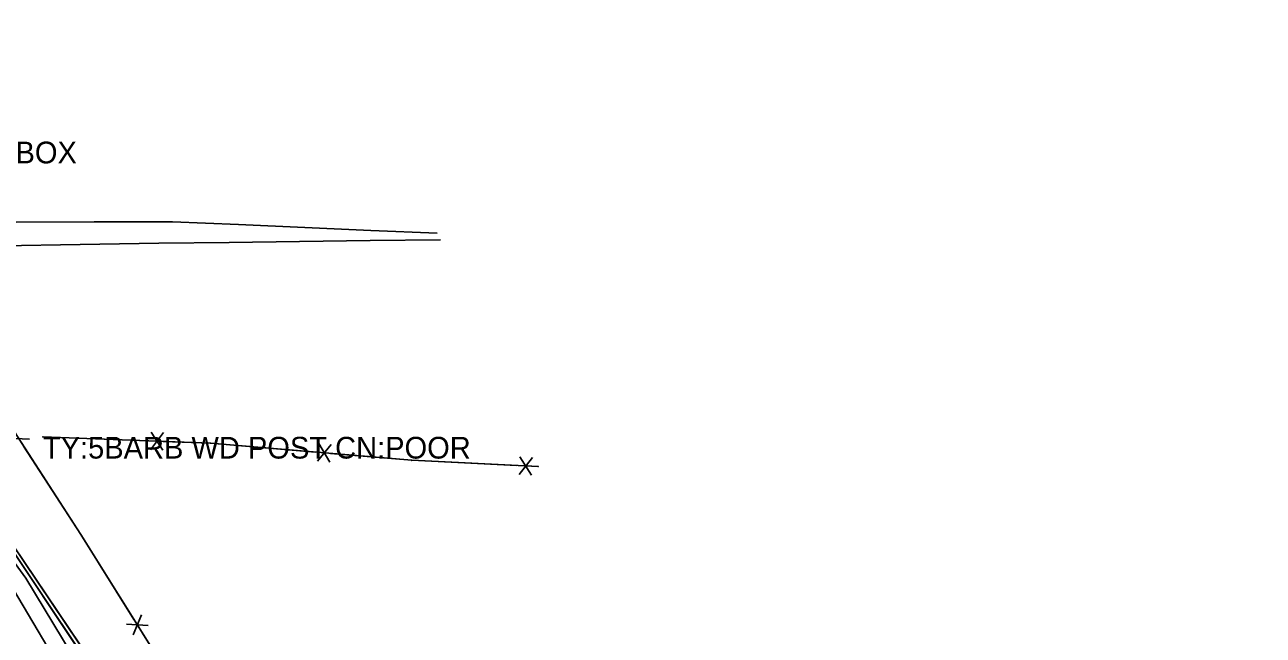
# Model space of a CAD drawing. Extents: x 954793 to 988390, y 1867850 to 1924428.
# Drawn here: x 960434.1 to 960719.1, y 1909624.9 to 1909765.3 of the extents above; entities that cross this region are included whole.
import ezdxf

# ---------------------------------------------------------------- set-up
doc = ezdxf.new("R2010")
doc.units = 0
for name, color, linetype in [('S_CROSS_DRAIN_ANNOT', 7, 'Continuous'), ('S_DITCHLINE', 7, 'Continuous'), ('S_FENCE', 7, 'Continuous'), ('S_FENCE_ANNOT', 7, 'Continuous'), ('S_MSC_PT_SYM', 7, 'Continuous'), ('S_UNDERGROUND_CABLE', 7, 'Continuous')]:
    doc.layers.add(name, color=color, linetype=linetype)

msp = doc.modelspace()

# ---------------------------------------------------------------- linework, layer by layer
at = {"layer": 'S_DITCHLINE'}
for points in [[(960528.99, 1909717.34), (960513.76, 1909717.99), (960498.53, 1909718.65), (960483.3, 1909719.3), (960468.07, 1909719.96), (960450.05, 1909719.93), (960432.04, 1909719.89), (960415.12, 1909705.35), (960398.74, 1909711.65), (960387.65, 1909722.17), (960376.56, 1909732.7), (960374.77, 1909754.68), (960353.49, 1909747.77), (960349.49, 1909743.29)], [(960529.77, 1909715.81), (960513.56, 1909715.62), (960497.35, 1909715.42), (960481.14, 1909715.23), (960464.93, 1909715.03), (960446.88, 1909714.74), (960428.82, 1909714.44), (960414.01, 1909700.03), (960397.33, 1909709.98), (960385.93, 1909721.47), (960374.53, 1909732.97), (960374.5, 1909750.7), (960357.07, 1909741.8), (960350.51, 1909740.91)], [(960616.07, 1909362.63), (960607.11, 1909378.56), (960598.15, 1909394.49), (960588.15, 1909407.73), (960578.15, 1909420.97), (960567.46, 1909436.42), (960556.77, 1909451.86), (960546.08, 1909467.3), (960535.38, 1909482.74), (960526.06, 1909495.5), (960516.74, 1909508.26), (960507.42, 1909521.01), (960498.1, 1909533.77), (960488.5, 1909549.38), (960478.9, 1909564.99), (960469.3, 1909580.6), (960459.71, 1909596.22), (960447.01, 1909617.08), (960434.31, 1909637.94), (960425.48, 1909650.1)], [(960612.62, 1909360.61), (960603.7, 1909376.46), (960594.78, 1909392.32), (960585.62, 1909406.14), (960576.47, 1909419.96), (960565.62, 1909435.27), (960554.78, 1909450.58), (960543.94, 1909465.89), (960533.09, 1909481.2), (960523.81, 1909494.15), (960514.52, 1909507.1), (960505.23, 1909520.05), (960495.94, 1909533), (960486.02, 1909548.15), (960476.09, 1909563.3), (960466.17, 1909578.46), (960456.24, 1909593.61), (960443.86, 1909614.5), (960431.49, 1909635.4)]]:
    msp.add_lwpolyline(points, dxfattribs=at)
at = {"layer": 'S_FENCE'}
for p, q in [((960447, 1909648.02), (960418.73, 1909691.65)), ((960463, 1909667.5), (960466.02, 1909671.48)), ((960463.15, 1909671.59), (960465.86, 1909667.39)), ((960435.22, 1909669.97), (960430.22, 1909670.15)), ((960438.27, 1909670.49), (960476.86, 1909669.02)), ((960476.86, 1909669.02), (960523.14, 1909665.09)), ((960501.42, 1909664.88), (960504.63, 1909668.72)), ((960501.77, 1909668.96), (960504.28, 1909664.63)), ((960547.83, 1909661.81), (960550.9, 1909665.76)), ((960548.03, 1909665.9), (960550.69, 1909661.67)), ((960523.14, 1909665.09), (960552.23, 1909663.64)), ((960473.91, 1909604.98), (960447, 1909648.02)), ((960459.02, 1909624.95), (960460.97, 1909629.55)), ((960462.49, 1909627.12), (960457.49, 1909627.38))]:
    msp.add_line(p, q, dxfattribs=at)
for points in [[(960627.37, 1909374.33), (960609.75, 1909401.94), (960592.26, 1909430.17), (960552.32, 1909492.47), (960514.69, 1909546.2), (960473.91, 1909604.98), (960447, 1909648.02), (960418.73, 1909691.65), (960399.08, 1909719.1), (960366.42, 1909769.03), (960346.72, 1909796.66), (960313.83, 1909845.42), (960272.26, 1909908.28), (960245.16, 1909970.54), (960220.6, 1910044.94), (960203.13, 1910102.07), (960181.72, 1910168.96)], [(960627.37, 1909374.33), (960609.75, 1909401.94), (960592.26, 1909430.17), (960552.32, 1909492.47), (960514.69, 1909546.2), (960473.91, 1909604.98), (960447, 1909648.02), (960418.73, 1909691.65), (960399.08, 1909719.1), (960366.42, 1909769.03), (960346.72, 1909796.66), (960313.83, 1909845.42), (960272.26, 1909908.28), (960245.16, 1909970.54), (960220.6, 1910044.94), (960203.13, 1910102.07), (960181.72, 1910168.96)], [(960447, 1909648.02), (960433.81, 1909668.38)], [(960438.27, 1909670.49), (960476.86, 1909669.02), (960523.14, 1909665.09), (960552.23, 1909663.64)], [(960438.27, 1909670.49), (960476.86, 1909669.02), (960523.14, 1909665.09), (960552.23, 1909663.64)], [(960438.27, 1909670.49), (960462.51, 1909669.57)], [(960465.94, 1909669.44), (960476.86, 1909669.02)], [(960476.86, 1909669.02), (960501.03, 1909666.97)], [(960504.45, 1909666.67), (960523.14, 1909665.09)], [(960523.14, 1909665.09), (960547.36, 1909663.88)], [(960550.8, 1909663.71), (960552.23, 1909663.64)], [(960459.23, 1909628.46), (960447, 1909648.02)], [(960473.91, 1909604.98), (960461.05, 1909625.55)]]:
    msp.add_lwpolyline(points, dxfattribs=at)
at = {"layer": 'S_MSC_PT_SYM'}
for points in [[(960438.27, 1909670.49), (960438.27, 1909670.54), (960438.27, 1909670.49), (960438.22, 1909670.49), (960438.27, 1909670.49), (960438.27, 1909670.44), (960438.27, 1909670.49), (960438.32, 1909670.49)], [(960438.27, 1909670.49), (960438.27, 1909670.54), (960438.27, 1909670.49), (960438.22, 1909670.49), (960438.27, 1909670.49), (960438.27, 1909670.44), (960438.27, 1909670.49), (960438.32, 1909670.49)], [(960476.86, 1909669.02), (960476.86, 1909669.07), (960476.86, 1909669.02), (960476.81, 1909669.03), (960476.86, 1909669.02), (960476.86, 1909668.97), (960476.86, 1909669.02), (960476.91, 1909669.02)], [(960476.86, 1909669.02), (960476.86, 1909669.07), (960476.86, 1909669.02), (960476.81, 1909669.03), (960476.86, 1909669.02), (960476.86, 1909668.97), (960476.86, 1909669.02), (960476.91, 1909669.02)], [(960523.14, 1909665.09), (960523.14, 1909665.14), (960523.14, 1909665.09), (960523.09, 1909665.09), (960523.14, 1909665.09), (960523.13, 1909665.04), (960523.14, 1909665.09), (960523.19, 1909665.08)], [(960523.14, 1909665.09), (960523.14, 1909665.14), (960523.14, 1909665.09), (960523.09, 1909665.09), (960523.14, 1909665.09), (960523.13, 1909665.04), (960523.14, 1909665.09), (960523.19, 1909665.08)], [(960552.23, 1909663.64), (960552.23, 1909663.69), (960552.23, 1909663.64), (960552.18, 1909663.65), (960552.23, 1909663.64), (960552.23, 1909663.59), (960552.23, 1909663.64), (960552.28, 1909663.64)], [(960552.23, 1909663.64), (960552.23, 1909663.69), (960552.23, 1909663.64), (960552.18, 1909663.65), (960552.23, 1909663.64), (960552.23, 1909663.59), (960552.23, 1909663.64), (960552.28, 1909663.64)], [(960447, 1909648.02), (960446.96, 1909648), (960447, 1909648.02), (960447.03, 1909647.98), (960447, 1909648.02), (960447.04, 1909648.05), (960447, 1909648.02), (960446.97, 1909648.06)], [(960447, 1909648.02), (960446.96, 1909648), (960447, 1909648.02), (960447.03, 1909647.98), (960447, 1909648.02), (960447.04, 1909648.05), (960447, 1909648.02), (960446.97, 1909648.06)]]:
    msp.add_lwpolyline(points, close=True, dxfattribs=at)
for points in [[(960438.27, 1909670.49), (960438.27, 1909670.54), (960438.27, 1909670.49), (960438.22, 1909670.49), (960438.27, 1909670.49), (960438.27, 1909670.44), (960438.27, 1909670.49), (960438.32, 1909670.49)], [(960476.86, 1909669.02), (960476.86, 1909669.07), (960476.86, 1909669.02), (960476.81, 1909669.02), (960476.86, 1909669.02), (960476.86, 1909668.97), (960476.86, 1909669.02), (960476.91, 1909669.02)], [(960523.14, 1909665.09), (960523.14, 1909665.14), (960523.14, 1909665.09), (960523.09, 1909665.09), (960523.14, 1909665.09), (960523.14, 1909665.04), (960523.14, 1909665.09), (960523.19, 1909665.09)], [(960552.23, 1909663.64), (960552.23, 1909663.69), (960552.23, 1909663.64), (960552.18, 1909663.64), (960552.23, 1909663.64), (960552.23, 1909663.59), (960552.23, 1909663.64), (960552.28, 1909663.64)], [(960447, 1909648.02), (960447, 1909648.07), (960447, 1909648.02), (960446.95, 1909648.02), (960447, 1909648.02), (960447, 1909647.97), (960447, 1909648.02), (960447.05, 1909648.02)]]:
    msp.add_lwpolyline(points, dxfattribs=at)
at = {"layer": 'S_UNDERGROUND_CABLE'}
for p, q in [((960463.99, 1909595.32), (960420.73, 1909660.1)), ((960464.75, 1909596.1), (960421.17, 1909660.64))]:
    msp.add_line(p, q, dxfattribs=at)
for points in [[(960624.97, 1909341.03), (960589.63, 1909398.18), (960543.66, 1909468.47), (960507.14, 1909522.65), (960463.99, 1909595.32), (960420.73, 1909660.1), (960370.17, 1909725.23), (960344.52, 1909761.44), (960309.93, 1909824), (960271.13, 1909891.55), (960235.42, 1909965.37), (960205.71, 1910043.88), (960184.22, 1910096.13), (960173.86, 1910122.57), (960172.28, 1910165.05), (960157.12, 1910230.82), (960137.38, 1910324.83), (960115.26, 1910410.98), (960104.51, 1910469.83), (960095.66, 1910523.88)], [(960624.97, 1909341.03), (960589.63, 1909398.18), (960543.66, 1909468.47), (960507.14, 1909522.65), (960463.99, 1909595.32), (960420.73, 1909660.1), (960370.17, 1909725.23), (960344.52, 1909761.44), (960309.93, 1909824), (960271.13, 1909891.55), (960235.42, 1909965.37), (960205.71, 1910043.88), (960184.22, 1910096.13), (960173.86, 1910122.57), (960172.28, 1910165.05), (960157.12, 1910230.82), (960137.38, 1910324.83), (960115.26, 1910410.98), (960104.51, 1910469.83), (960095.66, 1910523.88)], [(960719.08, 1909159.08), (960702.44, 1909211.01), (960679.08, 1909284.39), (960656.86, 1909306.73), (960625.48, 1909341.24), (960590.52, 1909398.89), (960544.69, 1909469.2), (960507.75, 1909523.34), (960464.75, 1909596.1), (960421.17, 1909660.64), (960370.1, 1909726.43), (960345.24, 1909761.99), (960310.21, 1909824.27), (960271.68, 1909891.85), (960236.47, 1909965.91), (960206.53, 1910044.39), (960185.23, 1910096.53), (960174.68, 1910122.7), (960172.73, 1910165.19), (960158.12, 1910231.05), (960138.21, 1910325.01), (960116.14, 1910411.56), (960105.21, 1910469.66), (960096.46, 1910523.99)], [(960719.08, 1909159.08), (960702.44, 1909211.01), (960679.08, 1909284.39), (960656.86, 1909306.73), (960625.48, 1909341.24), (960590.52, 1909398.89), (960544.69, 1909469.2), (960507.75, 1909523.34), (960464.75, 1909596.1), (960421.17, 1909660.64), (960370.1, 1909726.43), (960345.24, 1909761.99), (960310.21, 1909824.27), (960271.68, 1909891.85), (960236.47, 1909965.91), (960206.53, 1910044.39), (960185.23, 1910096.53), (960174.68, 1910122.7), (960172.73, 1910165.19), (960158.12, 1910231.05), (960138.21, 1910325.01), (960116.14, 1910411.56), (960105.21, 1910469.66), (960096.46, 1910523.99)]]:
    msp.add_lwpolyline(points, dxfattribs=at)

# ---------------------------------------------------------------- texts
at = {"layer": 'S_CROSS_DRAIN_ANNOT'}
msp.add_text('TY:RCBOX CN:0%FILL RC BOX', height=5, dxfattribs=at).set_placement((960348, 1909733.4))
at = {"layer": 'S_FENCE_ANNOT'}
msp.add_text('TY:5BARB WD POST CN:POOR', height=5, dxfattribs=at).set_placement((960438.27, 1909665.49))

doc.saveas('drawing.dxf')
